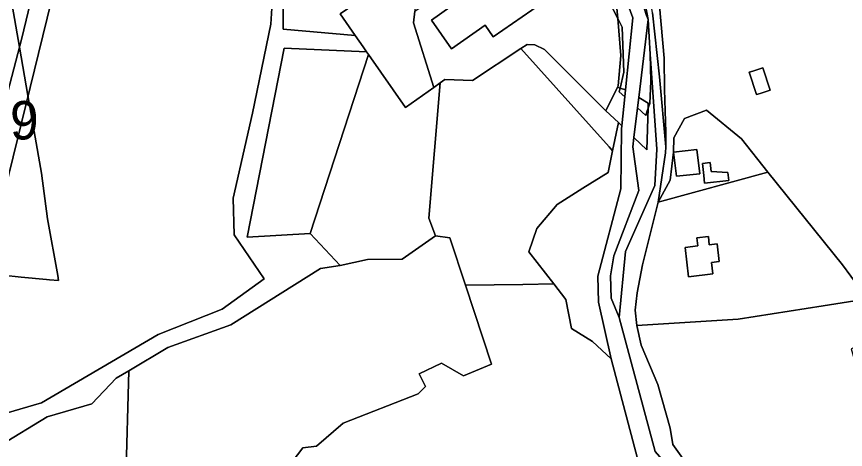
# Model space of a CAD drawing. Extents: x -477304 to -465429, y -1159113 to -1149210.
# Drawn here: x -470157.2 to -469833.6, y -1153350.8 to -1153181.9 of the extents above; entities that cross this region are included whole.
import ezdxf

# ---------------------------------------------------------------- set-up
doc = ezdxf.new("R2010")
doc.units = 0
for name, color, linetype in [('BPEJ_s', 7, 'Continuous'), ('ostatni_s', 7, 'Continuous'), ('PUPFL_s', 7, 'Continuous'), ('trav_porost_s', 7, 'Continuous'), ('voda_s', 7, 'Continuous'), ('zahrada_s', 7, 'Continuous')]:
    doc.layers.add(name, color=color, linetype=linetype)

msp = doc.modelspace()

# ---------------------------------------------------------------- linework, layer by layer
at = {"layer": 'BPEJ_s'}
for points in [[(-470158.85, -1153177.42), (-470156.02, -1153193.77), (-470152.74, -1153212.67), (-470147.5, -1153242.91), (-470145.16, -1153260.76), (-470141.12, -1153282.87), (-470140.75, -1153284.91), (-470144.31, -1153284.57), (-470145.44, -1153284.46), (-470155.37, -1153283.51), (-470169.79, -1153282.03)], [(-470169.79, -1153282.03), (-470155.37, -1153283.51), (-470145.44, -1153284.46), (-470144.31, -1153284.57), (-470140.75, -1153284.91), (-470141.12, -1153282.87), (-470145.16, -1153260.76), (-470147.5, -1153242.91), (-470152.74, -1153212.67), (-470156.02, -1153193.77), (-470158.85, -1153177.42)]]:
    msp.add_lwpolyline(points, dxfattribs=at)
at = {"layer": 'ostatni_s'}
for points in [[(-470179.29, -1153282.56), (-470155.11, -1153190.31), (-470118.74, -1153038.75), (-470124.38, -1152995.76), (-470115.58, -1152900.19), (-470115.42, -1152897.62), (-470101.93, -1152894.18), (-470102.48, -1152896.85), (-470110.92, -1152949.04), (-470113.34, -1152994.92), (-470108.78, -1153033.81), (-470170.24, -1153283.85)], [(-469828.75, -1153404.82), (-469840.78, -1153394.87), (-469871.54, -1153376.88), (-469870.68, -1153374.87), (-469872.98, -1153373.93), (-469873.41, -1153375.37), (-469894.62, -1153366.93), (-469907.91, -1153351.56), (-469921.92, -1153299.34), (-469919.46, -1153273.49), (-469908.01, -1153247.83), (-469907.23, -1153233.59), (-469909.76, -1153196.47), (-469910.63, -1153182.94), (-469916.69, -1153150.94)], [(-469908.89, -1153180.37), (-469906.15, -1153205.38), (-469903.7, -1153232.71), (-469903.79, -1153235.09), (-469906.72, -1153254.26), (-469912.78, -1153278.79), (-469914.87, -1153289.68), (-469915.62, -1153296.43), (-469915.06, -1153302.48), (-469913.29, -1153310.07), (-469906.82, -1153325.51), (-469902.03, -1153342.48), (-469901.02, -1153348.86), (-469893.22, -1153359.8), (-469888.57, -1153363.17), (-469884.19, -1153365.79), (-469879.81, -1153368.87), (-469867.5, -1153371.92), (-469843.6, -1153381.6), (-469833.46, -1153388.17)]]:
    msp.add_lwpolyline(points, dxfattribs=at)
for points in [[(-469913.5, -1153057.28), (-469912.28, -1153068.17), (-469916.34, -1153087.06), (-469916.91, -1153092.39), (-469921.49, -1153100.37), (-469922.57, -1153127.69), (-469916.69, -1153150.94), (-469910.63, -1153182.94), (-469911.32, -1153181.38), (-469919.86, -1153154.05), (-469927.69, -1153137.79), (-469930.18, -1153128.18), (-469934.01, -1153105.13), (-469921.16, -1153086.78), (-469916.33, -1153074.93), (-469914.12, -1153064.95), (-469914.06, -1153059.3)], [(-469908.89, -1153180.37), (-469912.66, -1153157.35), (-469919.65, -1153127.35), (-469918.72, -1153100.79), (-469908.46, -1153082.97), (-469910.39, -1153094.13), (-469911.29, -1153138.57), (-469906.93, -1153161.67), (-469906.22, -1153177.73), (-469904.3, -1153198.04), (-469904.29, -1153210.3), (-469903.69, -1153227.03), (-469903.7, -1153232.71), (-469906.15, -1153205.38)], [(-469994.34, -1153209.54), (-470002.16, -1153184.25), (-470001.73, -1153179.78), (-469989.68, -1153171.51), (-469951.12, -1153145.03), (-469942.42, -1153146.38), (-469938.1, -1153147.05), (-469931.85, -1153164.44), (-469922.51, -1153182.6), (-469921.23, -1153197.11), (-469922.27, -1153208.86), (-469922.55, -1153209.42), (-469927.09, -1153218.61), (-469951.08, -1153194.73), (-469954.87, -1153192.86), (-469957.84, -1153192.74), (-469960.31, -1153194.37), (-469979.16, -1153206.83), (-469990.03, -1153206.48), (-469991.81, -1153207.74)], [(-469953.03, -1153162.16), (-469948.96, -1153158.98), (-469940.67, -1153170.85), (-469944.37, -1153173.74), (-469946.25, -1153171.07), (-469953.03, -1153175.71), (-469952.27, -1153176.77), (-469971.09, -1153189.72), (-469974.25, -1153185.21), (-469987.39, -1153194.41), (-469995.18, -1153183.29), (-469957.21, -1153156.27)], [(-469987.39, -1153194.41), (-469974.25, -1153185.21), (-469971.09, -1153189.72), (-469952.27, -1153176.77), (-469953.03, -1153175.71), (-469946.25, -1153171.07), (-469944.37, -1153173.74), (-469940.67, -1153170.85), (-469948.96, -1153158.98), (-469953.03, -1153162.16), (-469957.21, -1153156.27), (-469995.18, -1153183.29)], [(-469922.55, -1153209.42), (-469922.27, -1153208.86), (-469921.23, -1153197.11), (-469922.51, -1153182.6), (-469920.78, -1153185.96), (-469920.12, -1153203.61), (-469921.6, -1153209.74)], [(-469909.92, -1153215.75), (-469909.59, -1153207.08), (-469909.76, -1153196.47), (-469907.23, -1153233.59), (-469908.01, -1153247.83), (-469919.46, -1153273.49), (-469921.92, -1153299.34), (-469925.04, -1153291.71), (-469925.36, -1153283.09), (-469924.01, -1153275.25), (-469914.2, -1153249.76), (-469916.62, -1153232.73), (-469916.18, -1153229.08), (-469911.15, -1153233.9), (-469910.65, -1153217.65)], [(-469869.68, -1153203.12), (-469865.78, -1153201.86), (-469862.99, -1153210.57), (-469866.89, -1153211.82), (-469868.32, -1153212.28), (-469871.11, -1153203.57)], [(-469921.6, -1153209.74), (-469921.97, -1153211.27), (-469919.77, -1153213.18), (-469920.92, -1153224.53), (-469922.25, -1153223.26), (-469927.09, -1153218.61), (-469922.55, -1153209.42)], [(-469911.03, -1153218.63), (-469910.65, -1153217.65), (-469911.15, -1153233.9), (-469916.18, -1153229.08), (-469914.79, -1153217.53), (-469911.46, -1153220.44)], [(-469890.46, -1153243.17), (-469899.53, -1153244.2), (-469900.65, -1153234.77), (-469891.58, -1153233.74)], [(-469888.57, -1153246.91), (-469888.92, -1153243.83), (-469889.45, -1153239.16), (-469886.39, -1153238.81), (-469885.99, -1153242.29), (-469879.44, -1153242.75), (-469879.09, -1153245.83)], [(-469885.86, -1153277.83), (-469885.36, -1153282.3), (-469894.91, -1153283.42), (-469896.21, -1153271.96), (-469891.25, -1153271.39), (-469891.61, -1153268.2), (-469887.11, -1153267.69), (-469886.75, -1153270.88), (-469883.69, -1153270.54), (-469882.9, -1153277.47)]]:
    msp.add_lwpolyline(points, close=True, dxfattribs=at)
at = {"layer": 'PUPFL_s'}
for points in [[(-470196.55, -1153131.39), (-470159.83, -1153027.2), (-470141.49, -1152904.26), (-470115.42, -1152897.62), (-470115.58, -1152900.19), (-470124.38, -1152995.76), (-470118.74, -1153038.75), (-470155.11, -1153190.31), (-470179.29, -1153282.56), (-470174.04, -1153331.98), (-470175.41, -1153340.17), (-470185.28, -1153311.54), (-470195.58, -1153261.94), (-470198.63, -1153232.32), (-470198.2, -1153227.07), (-470192.35, -1153174.17), (-470195.81, -1153138.94)], [(-470030.82, -1153180.85), (-470025.01, -1153189.19), (-470053.15, -1153186.77), (-470053.27, -1153165.39), (-470048.92, -1153150.28), (-470028.33, -1153153.65), (-470025.87, -1153144.95), (-469995.36, -1153144.2), (-469993.13, -1153154.92), (-469999.34, -1153159.16), (-470011.28, -1153157.94), (-470011.23, -1153167.26)], [(-470020.54, -1153195.61), (-470019.82, -1153196.64), (-470042.6, -1153266.57), (-470067.22, -1153267.96), (-470052.74, -1153194.2)], [(-469869.68, -1153203.12), (-469871.11, -1153203.57), (-469868.32, -1153212.28), (-469866.89, -1153211.82), (-469862.99, -1153210.57), (-469865.78, -1153201.86)]]:
    msp.add_lwpolyline(points, close=True, dxfattribs=at)
for points in [[(-470170.24, -1153283.85), (-470108.78, -1153033.81)], [(-470166.68, -1153338.19), (-470147.44, -1153332.66), (-470101.96, -1153305.98), (-470076.94, -1153296.1), (-470060.57, -1153284.25), (-470072.2, -1153267.01), (-470072.59, -1153252.75), (-470065.02, -1153219.6), (-470057.91, -1153184.76), (-470056.66, -1153163.83)], [(-470056.66, -1153163.83), (-470057.91, -1153184.76), (-470065.02, -1153219.6), (-470072.59, -1153252.75), (-470072.2, -1153267.01), (-470060.57, -1153284.25), (-470076.94, -1153296.1), (-470101.96, -1153305.98), (-470147.44, -1153332.66), (-470166.68, -1153338.19)], [(-470053.27, -1153165.39), (-470053.15, -1153186.77), (-470025.01, -1153189.19), (-470021.91, -1153193.64), (-470020.54, -1153195.61), (-470052.74, -1153194.2), (-470067.22, -1153267.96), (-470042.6, -1153266.57), (-470030.83, -1153279.04), (-470038.52, -1153280.17), (-470073.52, -1153302.21), (-470098.18, -1153311.04), (-470113.41, -1153320.06), (-470118.28, -1153322.94), (-470127.84, -1153333), (-470145.23, -1153338.09), (-470163.7, -1153349.25)], [(-469825, -1153291.97), (-469834.71, -1153278.74), (-469863.88, -1153242.56), (-469874.21, -1153229.51), (-469887.78, -1153218.42), (-469896.37, -1153221.61), (-469900.55, -1153229.13), (-469900.65, -1153234.77), (-469901.96, -1153245.76), (-469906.72, -1153254.26), (-469903.79, -1153235.09), (-469903.7, -1153232.71), (-469903.69, -1153227.03), (-469904.29, -1153210.3), (-469904.3, -1153198.04), (-469906.22, -1153177.73)]]:
    msp.add_lwpolyline(points, dxfattribs=at)
at = {"layer": 'trav_porost_s'}
for points in [[(-469999.34, -1153159.16), (-469993.13, -1153154.92), (-469991.28, -1153163.8), (-470001.82, -1153170.95), (-470001.73, -1153179.78), (-470002.16, -1153184.25), (-469994.34, -1153209.54), (-470005.35, -1153217.37), (-470019.82, -1153196.64), (-470020.54, -1153195.61), (-470021.91, -1153193.64), (-470025.01, -1153189.19), (-470030.82, -1153180.85), (-470011.23, -1153167.26), (-470011.28, -1153157.94)], [(-469981.93, -1153286.74), (-469988.04, -1153268.17), (-469993.68, -1153267.41), (-469996.22, -1153260.51), (-469991.81, -1153207.74), (-469990.03, -1153206.48), (-469979.16, -1153206.83), (-469960.31, -1153194.37), (-469925.83, -1153232.72), (-469924.47, -1153234.23), (-469926.2, -1153242.74), (-469936.05, -1153248.81), (-469946.16, -1153255.15), (-469954.12, -1153264.59), (-469957.24, -1153273.62), (-469947.44, -1153286.2), (-469959.57, -1153286.39)], [(-469922.25, -1153223.26), (-469924.47, -1153234.23), (-469925.83, -1153232.72), (-469960.31, -1153194.37), (-469957.84, -1153192.74), (-469954.87, -1153192.86), (-469951.08, -1153194.73), (-469927.09, -1153218.61)], [(-470042.6, -1153266.57), (-470019.82, -1153196.64), (-470005.35, -1153217.37), (-469994.34, -1153209.54), (-469991.81, -1153207.74), (-469996.22, -1153260.51), (-469993.68, -1153267.41), (-470006.6, -1153276.52), (-470020.2, -1153276.66), (-470030.83, -1153279.04)], [(-469936.05, -1153248.81), (-469926.2, -1153242.74), (-469924.47, -1153234.23), (-469922.25, -1153223.26), (-469920.92, -1153224.53), (-469921.03, -1153225.64), (-469921.14, -1153237.93), (-469921.24, -1153249.04), (-469930.24, -1153283.15), (-469929.95, -1153293.28), (-469925.11, -1153315.45), (-469932.33, -1153308.64), (-469940.54, -1153303.55), (-469942.75, -1153292.22), (-469947.44, -1153286.2), (-469957.24, -1153273.62), (-469954.12, -1153264.59), (-469946.16, -1153255.15)], [(-469834.71, -1153278.74), (-469825, -1153291.97), (-469842.24, -1153294.7), (-469875.52, -1153299.93), (-469915.06, -1153302.48), (-469915.62, -1153296.43), (-469914.87, -1153289.68), (-469912.78, -1153278.79), (-469906.72, -1153254.26), (-469863.88, -1153242.56)], [(-469885.36, -1153282.3), (-469885.86, -1153277.83), (-469882.9, -1153277.47), (-469883.69, -1153270.54), (-469886.75, -1153270.88), (-469887.11, -1153267.69), (-469891.61, -1153268.2), (-469891.25, -1153271.39), (-469896.21, -1153271.96), (-469894.91, -1153283.42)], [(-469875.52, -1153299.93), (-469842.24, -1153294.7), (-469825, -1153291.97), (-469815.23, -1153305.28), (-469822.24, -1153307.99), (-469831.39, -1153311.52), (-469813.46, -1153373.23), (-469833.46, -1153388.17), (-469843.6, -1153381.6), (-469867.5, -1153371.92), (-469879.81, -1153368.87), (-469876.16, -1153362.79), (-469885.13, -1153357.42), (-469888.57, -1153363.17), (-469893.22, -1153359.8), (-469901.02, -1153348.86), (-469902.03, -1153342.48), (-469906.82, -1153325.51), (-469913.29, -1153310.07), (-469915.06, -1153302.48)], [(-470145.23, -1153338.09), (-470127.84, -1153333), (-470118.28, -1153322.94), (-470113.41, -1153320.06), (-470115.69, -1153405.4), (-470133.42, -1153403.43), (-470137.77, -1153398.59), (-470139.33, -1153391.78), (-470148.6, -1153389.97), (-470153.81, -1153368.01), (-470161.19, -1153360.38), (-470163.7, -1153349.25)]]:
    msp.add_lwpolyline(points, close=True, dxfattribs=at)
for points in [[(-470115.69, -1153405.4), (-470113.41, -1153320.06), (-470098.18, -1153311.04), (-470073.52, -1153302.21), (-470038.52, -1153280.17), (-470030.83, -1153279.04), (-470020.2, -1153276.66), (-470006.6, -1153276.52), (-469993.68, -1153267.41), (-469988.04, -1153268.17), (-469981.93, -1153286.74), (-469971.83, -1153317.46), (-469982.75, -1153322.06), (-469991.28, -1153317.13), (-470000.01, -1153321.33), (-469997.47, -1153326.21), (-470000.46, -1153329.12), (-470029.74, -1153340.58), (-470040.07, -1153349.45), (-470045.48, -1153350.13), (-470051.24, -1153357.86)], [(-470051.24, -1153357.86), (-470045.48, -1153350.13), (-470040.07, -1153349.45), (-470029.74, -1153340.58), (-470000.46, -1153329.12), (-469997.47, -1153326.21), (-470000.01, -1153321.33), (-469991.28, -1153317.13), (-469982.75, -1153322.06), (-469971.83, -1153317.46), (-469981.93, -1153286.74), (-469959.57, -1153286.39), (-469947.44, -1153286.2), (-469942.75, -1153292.22), (-469940.54, -1153303.55), (-469932.33, -1153308.64), (-469925.11, -1153315.45), (-469914.74, -1153354.27)]]:
    msp.add_lwpolyline(points, dxfattribs=at)
at = {"layer": 'voda_s'}
for points in [[(-469938.1, -1153147.05), (-469941.08, -1153138.76), (-469937.67, -1153146.23), (-469927.21, -1153169.13), (-469922.86, -1153178.58), (-469922.51, -1153182.6), (-469931.85, -1153164.44)], [(-469922.86, -1153178.58), (-469927.21, -1153169.13), (-469937.67, -1153146.23), (-469932.82, -1153146.79), (-469926.34, -1153155.69), (-469916.65, -1153182.3), (-469919.5, -1153210.46), (-469921.6, -1153209.74), (-469920.12, -1153203.61), (-469920.78, -1153185.96), (-469922.51, -1153182.6)], [(-469909.76, -1153196.47), (-469909.59, -1153207.08), (-469909.92, -1153215.75), (-469910.65, -1153217.65), (-469910.59, -1153215.61), (-469914.3, -1153213.47), (-469910.63, -1153182.94)], [(-469921.97, -1153211.27), (-469921.6, -1153209.74), (-469919.5, -1153210.46), (-469919.77, -1153213.18)], [(-469911.46, -1153220.44), (-469914.79, -1153217.53), (-469914.3, -1153213.47), (-469910.59, -1153215.61), (-469910.65, -1153217.65), (-469911.03, -1153218.63)]]:
    msp.add_lwpolyline(points, close=True, dxfattribs=at)
for points in [[(-469828.59, -1153409.76), (-469842.78, -1153398.68), (-469866.9, -1153386.71), (-469880.78, -1153379.82), (-469898.95, -1153370.81), (-469914.74, -1153354.27), (-469925.11, -1153315.45), (-469929.95, -1153293.28), (-469930.24, -1153283.15), (-469921.24, -1153249.04), (-469921.14, -1153237.93), (-469921.03, -1153225.64), (-469920.92, -1153224.53), (-469919.77, -1153213.18), (-469919.5, -1153210.46), (-469916.65, -1153182.3), (-469926.34, -1153155.69)], [(-469911.32, -1153181.38), (-469910.63, -1153182.94), (-469914.3, -1153213.47), (-469914.79, -1153217.53), (-469916.18, -1153229.08), (-469916.62, -1153232.73), (-469914.2, -1153249.76), (-469924.01, -1153275.25), (-469925.36, -1153283.09), (-469925.04, -1153291.71), (-469921.92, -1153299.34), (-469907.91, -1153351.56), (-469894.62, -1153366.93), (-469873.41, -1153375.37), (-469872.98, -1153373.93), (-469870.68, -1153374.87), (-469871.54, -1153376.88), (-469840.78, -1153394.87), (-469828.75, -1153404.82)]]:
    msp.add_lwpolyline(points, dxfattribs=at)
at = {"layer": 'zahrada_s'}
for points in [[(-469900.55, -1153229.13), (-469896.37, -1153221.61), (-469887.78, -1153218.42), (-469874.21, -1153229.51), (-469863.88, -1153242.56), (-469906.72, -1153254.26), (-469901.96, -1153245.76), (-469900.65, -1153234.77), (-469899.53, -1153244.2), (-469890.46, -1153243.17), (-469891.58, -1153233.74), (-469900.65, -1153234.77)], [(-469885.99, -1153242.29), (-469886.39, -1153238.81), (-469889.45, -1153239.16), (-469888.92, -1153243.83), (-469888.57, -1153246.91), (-469879.09, -1153245.83), (-469879.44, -1153242.75)]]:
    msp.add_lwpolyline(points, close=True, dxfattribs=at)

# ---------------------------------------------------------------- texts
at = {"layer": 'BPEJ_s'}
msp.add_text('99', height=15, dxfattribs=at).set_placement((-470170.91, -1153229.82))

doc.saveas('drawing.dxf')
